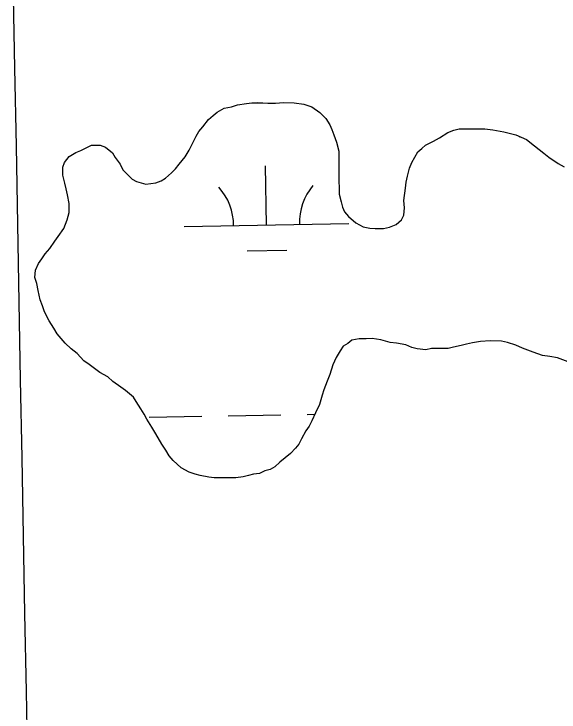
# Model space of a CAD drawing. Extents: x 3925854 to 3964121, y 224593 to 250589.
# Drawn here: x 3951335.7 to 3951666.7, y 233478 to 233902.1 of the extents above; entities that cross this region are included whole.
import ezdxf

# ---------------------------------------------------------------- set-up
doc = ezdxf.new("R2010")
doc.units = 0
for name, color, linetype in [('V-GRID-MAJR', 7, 'Continuous'), ('V-TOPO-SHOR', 7, 'Continuous'), ('V-WETL-SWMP', 7, 'Continuous')]:
    doc.layers.add(name, color=color, linetype=linetype)

msp = doc.modelspace()

# ---------------------------------------------------------------- linework, layer by layer
at = {"layer": 'V-GRID-MAJR'}
msp.add_spline([(3951399.639, 230414.747), (3951288.627, 236471.56), (3951177.558, 242531.458), (3951066.49, 248591.344), (3951066.433, 248594.438)], degree=3, dxfattribs=at)
at = {"layer": 'V-TOPO-SHOR'}
for points in [[(3951366.824, 233702.126), (3951361.966, 233707.678), (3951359.928, 233711.258), (3951357.081, 233715.633), (3951354.224, 233721.205), (3951352.987, 233724.794), (3951351.75, 233728.382), (3951350.493, 233733.973), (3951349.647, 233738.366), (3951348.41, 233741.954), (3951348.766, 233746.359), (3951350.726, 233750.379), (3951352.699, 233753.201), (3951354.667, 233756.423), (3951357.436, 233759.653), (3951360.592, 233764.084), (3951362.564, 233766.907), (3951366.115, 233771.744), (3951368.063, 233776.966), (3951369.218, 233781.38), (3951369.16, 233786.981), (3951368.308, 233792.175), (3951367.473, 233795.767), (3951366.635, 233799.359), (3951365.386, 233804.149), (3951365.337, 233808.95), (3951366.508, 233811.764), (3951369.273, 233815.393), (3951373.248, 233817.834), (3951376.439, 233819.067), (3951382.806, 233822.332), (3951388.008, 233822.385), (3951391.221, 233821.217), (3951395.659, 233817.66), (3951397.288, 233814.877), (3951400.13, 233810.904), (3951401.767, 233807.32), (3951405, 233804.152), (3951407.425, 233801.776), (3951410.241, 233800.203), (3951415.861, 233798.661), (3951421.853, 233799.521), (3951425.042, 233800.754), (3951427.825, 233802.382), (3951431.395, 233805.62), (3951433.771, 233808.045), (3951436.142, 233810.871), (3951439.7, 233815.309), (3951442.059, 233819.333), (3951444.023, 233822.954), (3951446.374, 233827.781), (3951447.947, 233830.597), (3951450.318, 233833.424), (3951453.876, 233837.86), (3951456.653, 233840.291), (3951459.033, 233842.316), (3951463.409, 233844.759), (3951467.802, 233845.605), (3951471.39, 233846.842), (3951476.983, 233847.698), (3951480.18, 233848.132), (3951483.783, 233848.167), (3951489.788, 233847.829), (3951494.588, 233847.878), (3951499.387, 233848.327), (3951505.793, 233847.991), (3951511.801, 233847.254), (3951516.618, 233845.701), (3951521.458, 233842.148), (3951525.093, 233838.585), (3951527.536, 233834.607), (3951528.763, 233831.82), (3951529.998, 233828.631), (3951531.643, 233824.246), (3951532.9, 233818.657), (3951532.953, 233813.456), (3951532.986, 233810.255), (3951533.027, 233806.253), (3951533.082, 233800.651), (3951533.127, 233796.25), (3951533.164, 233792.65), (3951534.413, 233787.862), (3951535.247, 233784.669), (3951536.476, 233781.88), (3951538.905, 233779.102), (3951543.347, 233775.148), (3951547.771, 233772.79), (3951551.78, 233772.031), (3951554.986, 233771.664), (3951560.188, 233771.717), (3951563.78, 233772.553), (3951567.763, 233774.195), (3951570.937, 233777.028), (3951572.508, 233779.846), (3951572.865, 233784.249), (3951572.418, 233788.646), (3951573.543, 233796.261), (3951573.905, 233799.865), (3951574.669, 233803.476), (3951575.822, 233808.288), (3951577.385, 233811.905)], [(3951577.385, 233811.905), (3951580.919, 233818.344), (3951583.301, 233820.37), (3951585.681, 233822.393), (3951590.457, 233824.845), (3951594.039, 233826.88), (3951599.206, 233830.134), (3951602.796, 233831.371), (3951605.989, 233832.205), (3951611.59, 233832.26), (3951616.393, 233832.309), (3951621.593, 233832.363), (3951626.401, 233831.611), (3951633.215, 233830.481), (3951640.438, 233828.553), (3951646.869, 233825.817), (3951651.711, 233821.865), (3951657.357, 233817.521), (3951660.583, 233815.153), (3951666.225, 233811.209), (3951669.846, 233809.245)], [(3951672.25, 233690.825), (3951665.823, 233693.16), (3951661.015, 233693.914), (3951656.605, 233694.667), (3951650.984, 233696.611), (3951644.557, 233698.948), (3951640.537, 233700.908), (3951635.318, 233702.456), (3951631.71, 233703.218), (3951624.902, 233703.55), (3951618.906, 233703.089), (3951614.113, 233702.239), (3951610.519, 233701.401), (3951607.326, 233700.57), (3951602.534, 233699.722), (3951599.341, 233698.888), (3951595.741, 233698.852), (3951589.339, 233698.786), (3951585.747, 233697.948), (3951580.536, 233698.698), (3951577.327, 233699.464), (3951573.71, 233701.029), (3951568.097, 233702.171), (3951564.091, 233702.532), (3951558.473, 233704.074), (3951553.263, 233704.821), (3951549.663, 233704.785), (3951545.262, 233704.74), (3951540.869, 233703.896), (3951538.489, 233701.87), (3951535.704, 233700.242), (3951533.731, 233697.42), (3951531.372, 233693.396), (3951529.416, 233688.974), (3951527.477, 233682.953), (3951525.916, 233678.935), (3951523.971, 233673.712), (3951522.801, 233670.499), (3951521.257, 233664.881), (3951518.91, 233659.657), (3951516.559, 233654.83), (3951514.99, 233651.612), (3951513.018, 233648.792), (3951510.268, 233643.961), (3951508.699, 233640.746), (3951506.722, 233638.325), (3951503.554, 233635.091), (3951497.205, 233629.824), (3951494.033, 233626.991), (3951491.25, 233625.361), (3951488.057, 233624.53), (3951484.872, 233622.897), (3951481.274, 233622.459), (3951478.081, 233621.628), (3951474.888, 233620.794), (3951470.491, 233620.35), (3951465.291, 233620.296), (3951460.491, 233620.247), (3951457.29, 233620.214), (3951454.085, 233620.583), (3951448.871, 233621.73), (3951445.661, 233622.498), (3951442.049, 233623.661), (3951437.217, 233626.414), (3951432.372, 233630.766), (3951429.943, 233633.543), (3951427.905, 233637.123), (3951425.468, 233640.699), (3951421.802, 233647.064), (3951419.363, 233651.041), (3951416.512, 233655.815), (3951414.88, 233658.997), (3951412.846, 233662.178), (3951410, 233666.553), (3951408.371, 233669.336), (3951403.53, 233673.288), (3951400.71, 233675.261), (3951395.87, 233678.814), (3951392.641, 233681.581), (3951387.811, 233684.333), (3951384.586, 233686.701), (3951381.36, 233689.068), (3951378.137, 233691.438), (3951374.09, 233695.798), (3951370.461, 233698.563), (3951366.824, 233702.126)]]:
    msp.add_lwpolyline(points, dxfattribs=at)
at = {"layer": 'V-WETL-SWMP'}
for p, q in [((3951463.409, 233844.76), (3951467.802, 233845.605)), ((3951467.802, 233845.605), (3951471.391, 233846.842)), ((3951471.391, 233846.842), (3951476.984, 233847.699)), ((3951476.984, 233847.699), (3951480.181, 233848.132)), ((3951480.181, 233848.132), (3951483.782, 233848.168)), ((3951483.782, 233848.168), (3951489.787, 233847.829)), ((3951489.787, 233847.829), (3951494.589, 233847.878)), ((3951494.589, 233847.878), (3951499.386, 233848.327)), ((3951499.386, 233848.327), (3951505.792, 233847.992)), ((3951505.792, 233847.992), (3951511.801, 233847.253)), ((3951511.801, 233847.253), (3951516.619, 233845.701)), ((3951516.619, 233845.701), (3951521.457, 233842.149)), ((3951456.652, 233840.29), (3951459.032, 233842.315)), ((3951459.032, 233842.315), (3951463.409, 233844.76)), ((3951521.457, 233842.149), (3951525.094, 233838.585)), ((3951450.319, 233833.423), (3951453.875, 233837.86)), ((3951453.875, 233837.86), (3951456.652, 233840.29)), ((3951525.094, 233838.585), (3951527.536, 233834.608)), ((3951447.947, 233830.598), (3951450.319, 233833.423)), ((3951527.536, 233834.608), (3951528.764, 233831.819)), ((3951602.796, 233831.372), (3951605.989, 233832.204)), ((3951605.989, 233832.204), (3951611.59, 233832.261)), ((3951611.59, 233832.261), (3951616.392, 233832.31)), ((3951616.392, 233832.31), (3951621.593, 233832.363)), ((3951621.593, 233832.363), (3951626.402, 233831.612)), ((3951446.375, 233827.781), (3951447.947, 233830.598)), ((3951528.764, 233831.819), (3951529.997, 233828.631)), ((3951529.997, 233828.631), (3951531.642, 233824.246)), ((3951594.039, 233826.881), (3951599.207, 233830.135)), ((3951599.207, 233830.135), (3951602.796, 233831.372)), ((3951626.402, 233831.612), (3951633.216, 233830.48)), ((3951633.216, 233830.48), (3951640.439, 233828.553)), ((3951640.439, 233828.553), (3951646.869, 233825.818)), ((3951444.023, 233822.955), (3951446.375, 233827.781)), ((3951531.642, 233824.246), (3951532.9, 233818.657)), ((3951585.681, 233822.394), (3951590.458, 233824.844)), ((3951590.458, 233824.844), (3951594.039, 233826.881)), ((3951642.773, 233827.362), (3951643.22, 233827.37)), ((3951646.869, 233825.818), (3951651.711, 233821.865)), ((3951376.438, 233819.067), (3951382.807, 233822.332)), ((3951382.807, 233822.332), (3951388.009, 233822.385)), ((3951388.009, 233822.385), (3951391.222, 233821.218)), ((3951391.222, 233821.218), (3951395.659, 233817.661)), ((3951442.059, 233819.334), (3951444.023, 233822.955)), ((3951580.92, 233818.345), (3951583.301, 233820.369)), ((3951583.301, 233820.369), (3951585.681, 233822.394)), ((3951651.711, 233821.865), (3951657.357, 233817.521)), ((3951366.509, 233811.763), (3951369.273, 233815.392)), ((3951369.273, 233815.392), (3951373.249, 233817.834)), ((3951373.249, 233817.834), (3951376.438, 233819.067)), ((3951395.659, 233817.661), (3951397.288, 233814.877)), ((3951436.143, 233810.87), (3951439.699, 233815.308)), ((3951439.699, 233815.308), (3951442.059, 233819.334)), ((3951532.9, 233818.657), (3951532.953, 233813.455)), ((3951577.385, 233811.906), (3951580.92, 233818.345)), ((3951657.357, 233817.521), (3951660.582, 233815.153)), ((3951365.337, 233808.95), (3951366.509, 233811.763)), ((3951397.288, 233814.877), (3951400.13, 233810.904)), ((3951532.953, 233813.455), (3951532.985, 233810.254)), ((3951575.821, 233808.289), (3951577.385, 233811.906)), ((3951660.582, 233815.153), (3951666.224, 233811.209)), ((3951666.224, 233811.209), (3951669.846, 233809.245)), ((3951365.386, 233804.149), (3951365.337, 233808.95)), ((3951400.13, 233810.904), (3951401.767, 233807.32)), ((3951401.767, 233807.32), (3951405, 233804.151)), ((3951431.395, 233805.62), (3951433.771, 233808.045)), ((3951433.771, 233808.045), (3951436.143, 233810.87)), ((3951489.129, 233773.818), (3951488.474, 233809.812)), ((3951532.985, 233810.254), (3951533.026, 233806.253)), ((3951574.669, 233803.476), (3951575.821, 233808.289)), ((3951366.635, 233799.36), (3951365.386, 233804.149)), ((3951405, 233804.151), (3951407.425, 233801.775)), ((3951427.826, 233802.383), (3951431.395, 233805.62)), ((3951533.026, 233806.253), (3951533.083, 233800.652)), ((3951573.906, 233799.866), (3951574.669, 233803.476)), ((3951367.472, 233795.767), (3951366.635, 233799.36)), ((3951407.425, 233801.775), (3951410.242, 233800.203)), ((3951410.242, 233800.203), (3951415.86, 233798.66)), ((3951415.86, 233798.66), (3951421.853, 233799.521)), ((3951421.853, 233799.521), (3951425.042, 233800.754)), ((3951425.042, 233800.754), (3951427.826, 233802.383)), ((3951533.083, 233800.652), (3951533.127, 233796.251)), ((3951573.542, 233796.261), (3951573.906, 233799.866)), ((3951368.308, 233792.174), (3951367.472, 233795.767)), ((3951533.127, 233796.251), (3951533.164, 233792.65)), ((3951572.419, 233788.647), (3951573.542, 233796.261)), ((3951369.161, 233786.981), (3951368.308, 233792.174)), ((3951533.164, 233792.65), (3951534.413, 233787.861)), ((3951369.218, 233781.379), (3951369.161, 233786.981)), ((3951534.413, 233787.861), (3951535.246, 233784.668)), ((3951572.864, 233784.25), (3951572.419, 233788.647)), ((3951368.063, 233776.966), (3951369.218, 233781.379)), ((3951535.246, 233784.668), (3951536.475, 233781.879)), ((3951536.475, 233781.879), (3951538.904, 233779.103)), ((3951572.509, 233779.845), (3951572.864, 233784.25)), ((3951538.904, 233779.103), (3951543.346, 233775.147)), ((3951567.764, 233774.195), (3951570.937, 233777.028)), ((3951570.937, 233777.028), (3951572.509, 233779.845)), ((3951366.115, 233771.744), (3951368.063, 233776.966)), ((3951439.137, 233772.909), (3951539.121, 233774.727)), ((3951543.346, 233775.147), (3951547.771, 233772.791)), ((3951547.771, 233772.791), (3951551.78, 233772.031)), ((3951563.78, 233772.553), (3951567.764, 233774.195)), ((3951362.563, 233766.906), (3951366.115, 233771.744)), ((3951551.78, 233772.031), (3951554.985, 233771.664)), ((3951554.985, 233771.664), (3951560.187, 233771.717)), ((3951560.187, 233771.717), (3951563.78, 233772.553)), ((3951360.591, 233764.085), (3951362.563, 233766.906)), ((3951357.435, 233759.652), (3951360.591, 233764.085)), ((3951352.699, 233753.201), (3951354.667, 233756.422)), ((3951354.667, 233756.422), (3951357.435, 233759.652)), ((3951477.411, 233758.171), (3951501.407, 233758.608)), ((3951350.727, 233750.38), (3951352.699, 233753.201)), ((3951348.767, 233746.359), (3951350.727, 233750.38)), ((3951348.411, 233741.953), (3951348.767, 233746.359)), ((3951349.648, 233738.365), (3951348.411, 233741.953)), ((3951350.493, 233733.972), (3951349.648, 233738.365)), ((3951351.751, 233728.382), (3951350.493, 233733.972)), ((3951352.988, 233724.794), (3951351.751, 233728.382)), ((3951354.225, 233721.205), (3951352.988, 233724.794)), ((3951357.082, 233715.632), (3951354.225, 233721.205)), ((3951359.928, 233711.259), (3951357.082, 233715.632)), ((3951361.965, 233707.679), (3951359.928, 233711.259)), ((3951366.823, 233702.126), (3951361.965, 233707.679)), ((3951370.461, 233698.562), (3951366.823, 233702.126)), ((3951538.489, 233701.87), (3951535.704, 233700.242)), ((3951540.869, 233703.895), (3951538.489, 233701.87)), ((3951545.262, 233704.74), (3951540.869, 233703.895)), ((3951549.663, 233704.785), (3951545.262, 233704.74)), ((3951553.264, 233704.822), (3951549.663, 233704.785)), ((3951558.474, 233704.074), (3951553.264, 233704.822)), ((3951564.091, 233702.531), (3951558.474, 233704.074)), ((3951568.097, 233702.172), (3951564.091, 233702.531)), ((3951573.71, 233701.028), (3951568.097, 233702.172)), ((3951577.327, 233699.464), (3951573.71, 233701.028)), ((3951610.52, 233701.402), (3951607.327, 233700.57)), ((3951614.113, 233702.239), (3951610.52, 233701.402)), ((3951618.906, 233703.088), (3951614.113, 233702.239)), ((3951624.903, 233703.549), (3951618.906, 233703.088)), ((3951631.709, 233703.218), (3951624.903, 233703.549)), ((3951635.318, 233702.455), (3951631.709, 233703.218)), ((3951640.536, 233700.907), (3951635.318, 233702.455)), ((3951644.557, 233698.947), (3951640.536, 233700.907)), ((3951374.09, 233695.797), (3951370.461, 233698.562)), ((3951533.732, 233697.42), (3951531.372, 233693.395)), ((3951535.704, 233700.242), (3951533.732, 233697.42)), ((3951580.536, 233698.697), (3951577.327, 233699.464)), ((3951585.746, 233697.949), (3951580.536, 233698.697)), ((3951589.339, 233698.786), (3951585.746, 233697.949)), ((3951595.74, 233698.851), (3951589.339, 233698.786)), ((3951599.341, 233698.888), (3951595.74, 233698.851)), ((3951602.534, 233699.721), (3951599.341, 233698.888)), ((3951607.327, 233700.57), (3951602.534, 233699.721)), ((3951650.983, 233696.612), (3951644.557, 233698.947)), ((3951656.605, 233694.668), (3951650.983, 233696.612)), ((3951378.136, 233691.437), (3951374.09, 233695.797)), ((3951531.372, 233693.395), (3951529.416, 233688.974)), ((3951661.015, 233693.913), (3951656.605, 233694.668)), ((3951665.824, 233693.161), (3951661.015, 233693.913)), ((3951672.25, 233690.826), (3951665.824, 233693.161)), ((3951381.361, 233689.069), (3951378.136, 233691.437)), ((3951384.586, 233686.701), (3951381.361, 233689.069)), ((3951529.416, 233688.974), (3951527.477, 233682.952)), ((3951387.812, 233684.333), (3951384.586, 233686.701)), ((3951392.641, 233681.581), (3951387.812, 233684.333)), ((3951395.871, 233678.813), (3951392.641, 233681.581)), ((3951527.477, 233682.952), (3951525.917, 233678.934)), ((3951400.709, 233675.26), (3951395.871, 233678.813)), ((3951403.53, 233673.288), (3951400.709, 233675.26)), ((3951525.917, 233678.934), (3951523.97, 233673.713)), ((3951408.372, 233669.336), (3951403.53, 233673.288)), ((3951523.97, 233673.713), (3951522.802, 233670.5)), ((3951410, 233666.552), (3951408.372, 233669.336)), ((3951522.802, 233670.5), (3951521.258, 233664.882)), ((3951412.846, 233662.179), (3951410, 233666.552)), ((3951521.258, 233664.882), (3951518.911, 233659.656)), ((3951414.879, 233658.998), (3951412.846, 233662.179)), ((3951416.512, 233655.814), (3951414.879, 233658.998)), ((3951465.824, 233657.943), (3951497.818, 233658.525)), ((3951513.816, 233658.816), (3951518.543, 233658.902)), ((3951518.911, 233659.656), (3951516.559, 233654.83)), ((3951419.362, 233651.041), (3951416.512, 233655.814)), ((3951417.832, 233657.07), (3951449.826, 233657.652)), ((3951516.559, 233654.83), (3951514.991, 233651.613)), ((3951421.803, 233647.064), (3951419.362, 233651.041)), ((3951514.991, 233651.613), (3951513.019, 233648.792)), ((3951425.469, 233640.699), (3951421.803, 233647.064)), ((3951513.019, 233648.792), (3951510.267, 233643.962)), ((3951510.267, 233643.962), (3951508.699, 233640.745)), ((3951427.906, 233637.123), (3951425.469, 233640.699)), ((3951429.943, 233633.542), (3951427.906, 233637.123)), ((3951506.723, 233638.324), (3951503.555, 233635.091)), ((3951508.699, 233640.745), (3951506.723, 233638.324)), ((3951432.372, 233630.766), (3951429.943, 233633.542)), ((3951503.555, 233635.091), (3951497.206, 233629.824)), ((3951437.218, 233626.414), (3951432.372, 233630.766)), ((3951497.206, 233629.824), (3951494.033, 233626.991)), ((3951442.048, 233623.662), (3951437.218, 233626.414)), ((3951488.056, 233624.53), (3951484.872, 233622.897)), ((3951491.249, 233625.362), (3951488.056, 233624.53)), ((3951494.033, 233626.991), (3951491.249, 233625.362)), ((3951445.661, 233622.498), (3951442.048, 233623.662)), ((3951448.87, 233621.73), (3951445.661, 233622.498)), ((3951454.084, 233620.583), (3951448.87, 233621.73)), ((3951457.289, 233620.215), (3951454.084, 233620.583)), ((3951460.49, 233620.248), (3951457.289, 233620.215)), ((3951465.291, 233620.297), (3951460.49, 233620.248)), ((3951470.492, 233620.349), (3951465.291, 233620.297)), ((3951474.889, 233620.794), (3951470.492, 233620.349)), ((3951478.082, 233621.627), (3951474.889, 233620.794)), ((3951481.275, 233622.46), (3951478.082, 233621.627)), ((3951484.872, 233622.897), (3951481.275, 233622.46))]:
    msp.add_line(p, q, dxfattribs=at)
for centre, start, end in [((3951433.886, 233773.288), 0.26988, 41.81354), ((3951544.354, 233775.297), 140.26988, 181.81353)]:
    msp.add_arc(centre, 35.246, start, end, dxfattribs=at)

doc.saveas('drawing.dxf')
